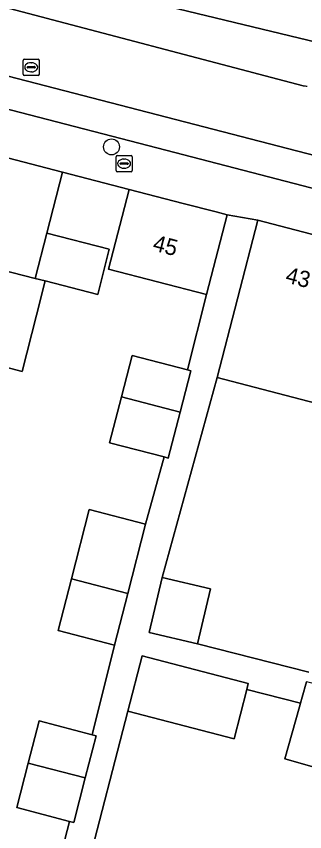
# Model space of a CAD drawing. Extents: x 163683 to 164494, y 382709 to 383872.
# Drawn here: x 164068.3 to 164086.1, y 383185.1 to 383235.3 of the extents above; entities that cross this region are included whole.
import ezdxf

# ---------------------------------------------------------------- set-up
doc = ezdxf.new("R2010")
doc.units = 0
for name, color, linetype in [('IMGEO_Boom', 7, 'Continuous'), ('IMGEO_Brandkraan', 7, 'Continuous'), ('IMGEO_Erf', 7, 'Continuous'), ('IMGEO_Muur', 7, 'Continuous'), ('IMGEO_Pand', 7, 'Continuous'), ('IMGEO_Pand_nummerreeks', 7, 'Continuous'), ('IMGEO_Rijbaan_lokaal_open', 7, 'Continuous'), ('IMGEO_Rioolput', 7, 'Continuous'), ('IMGEO_Voetpad_open', 7, 'Continuous')]:
    doc.layers.add(name, color=color, linetype=linetype)

msp = doc.modelspace()

# ---------------------------------------------------------------- linework, layer by layer
at = {"layer": 'IMGEO_Boom'}
msp.add_circle((164074.173, 383227.247), 0.489, dxfattribs=at)
at = {"layer": 'IMGEO_Brandkraan'}
for p, q in [((164074.455, 383225.792), (164074.455, 383226.644)), ((164074.53, 383226.718), (164075.382, 383226.718)), ((164074.943, 383226.498), (164074.968, 383226.498)), ((164075.456, 383226.644), (164075.456, 383225.792)), ((164074.714, 383226.212), (164074.714, 383226.224)), ((164075.152, 383226.175), (164074.754, 383226.175)), ((164074.757, 383226.261), (164075.155, 383226.261)), ((164074.966, 383225.938), (164074.941, 383225.938)), ((164075.198, 383226.224), (164075.198, 383226.212)), ((164075.382, 383225.718), (164074.53, 383225.718))]:
    msp.add_line(p, q, dxfattribs=at)
for points in [[(164074.455, 383225.792), (164074.455, 383226.644)], [(164074.53, 383226.718), (164075.382, 383226.718)], [(164075.456, 383226.644), (164075.456, 383225.792)], [(164075.382, 383225.718), (164074.53, 383225.718)]]:
    msp.add_lwpolyline(points, dxfattribs=at)
for centre, radius, start, end in [((164074.532, 383226.642), 0.0765, 91.552, 178.448), ((164074.532, 383226.642), 0.0765, 91.552, 178.448), ((164075.38, 383226.642), 0.0765, 1.552, 88.448), ((164075.38, 383226.642), 0.0765, 1.552, 88.448), ((164074.754, 383226.221), 0.0403, 85.8775, 175.7526), ((164074.751, 383226.211), 0.0366, 178.938, 274.7102), ((164075.155, 383226.218), 0.043, 264.8664, 352.4533), ((164075.159, 383226.223), 0.0386, 1.7309, 96.639), ((164074.532, 383225.794), 0.0765, 181.552, 268.448), ((164074.532, 383225.794), 0.0765, 181.552, 268.448), ((164075.38, 383225.794), 0.0765, 271.552, 358.448), ((164075.38, 383225.794), 0.0765, 271.552, 358.448)]:
    msp.add_arc(centre, radius, start, end, dxfattribs=at)
for centre, major_axis, ratio, start_param, end_param in [((164074.942, 383226.218), (-0.387, 0.002), 0.722429, 4.712389, 7.853982), ((164074.967, 383226.218), (-0.39, 0.002), 0.717154, 1.570796, 4.712389)]:
    msp.add_ellipse(centre, major_axis=major_axis, ratio=ratio, start_param=start_param, end_param=end_param, dxfattribs=at)
at = {"layer": 'IMGEO_Erf'}
for points in [[(164071.699, 383200.648), (164072.803, 383204.922), (164076.283, 383204.023), (164077.416, 383208.16), (164074.05, 383209.035), (164074.784, 383211.858), (164075.448, 383214.41), (164078.866, 383213.521), (164080.034, 383218.162), (164073.998, 383219.725), (164075.269, 383224.632), (164071.147, 383225.694), (164070.18, 383221.94), (164074.036, 383220.957), (164073.325, 383218.167), (164070.083, 383218.993), (164069.543, 383216.885), (164068.659, 383213.426), (164066.848, 383213.889)], [(164087.229, 383211.356), (164080.692, 383213.055), (164077.304, 383200.74), (164080.277, 383200.036), (164079.473, 383196.643), (164086.359, 383194.903)], [(164049.375, 383176.083), (164064.079, 383172.277), (164067.709, 383171.337), (164067.856, 383171.299), (164069.146, 383176.283), (164065.561, 383177.211), (164067.247, 383183.731), (164070.824, 383182.771), (164071.592, 383185.717), (164068.328, 383186.566), (164069.042, 383189.311), (164069.718, 383191.906), (164072.979, 383191.058), (164074.358, 383196.566), (164070.877, 383197.464), (164071.699, 383200.648)], [(164106.871, 383183.6), (164107.793, 383187.287), (164101.962, 383188.735), (164101.021, 383185.091), (164098.453, 383185.754), (164095.622, 383186.485), (164096.563, 383190.13), (164090.136, 383191.924), (164089.145, 383188.375), (164087.113, 383188.942), (164084.87, 383189.568), (164085.764, 383192.773), (164085.826, 383192.994), (164082.52, 383193.849), (164081.734, 383190.811), (164075.193, 383192.504), (164072.664, 383182.727)]]:
    msp.add_lwpolyline(points, dxfattribs=at)
at = {"layer": 'IMGEO_Muur'}
msp.add_lwpolyline([(164071.147, 383225.694), (164075.269, 383224.632)], dxfattribs=at)
at = {"layer": 'IMGEO_Pand'}
for points in [[(164089.235, 383243.065), (164090.965, 383250), (164079.651, 383252.859), (164077.875, 383245.831), (164077.42, 383245.941), (164076.702, 383242.978), (164077.023, 383242.901), (164075.456, 383236.441), (164086.89, 383233.668), (164087.976, 383238.019), (164088.728, 383241.035)], [(164071.147, 383225.694), (164067.274, 383226.692), (164060.263, 383228.486), (164058.584, 383221.924), (164059.842, 383221.603), (164069.462, 383219.151), (164070.18, 383221.94)], [(164080.034, 383218.162), (164081.305, 383223.069), (164080.632, 383223.243), (164078.594, 383223.771), (164075.269, 383224.632), (164073.998, 383219.725)], [(164089.417, 383219.748), (164089.752, 383221.038), (164083.2, 383222.735), (164081.946, 383217.895), (164080.692, 383213.055), (164087.229, 383211.356), (164087.695, 383213.125)], [(164070.18, 383221.94), (164069.462, 383219.151), (164070.083, 383218.993), (164073.325, 383218.167), (164074.036, 383220.957)], [(164070.083, 383218.993), (164069.462, 383219.151), (164059.842, 383221.603), (164058.42, 383216.046), (164066.848, 383213.889), (164068.659, 383213.426), (164069.543, 383216.885)], [(164078.866, 383213.521), (164075.448, 383214.41), (164074.784, 383211.858), (164078.411, 383210.914), (164079.075, 383213.467)], [(164078.411, 383210.914), (164074.784, 383211.858), (164074.05, 383209.035), (164077.416, 383208.16), (164077.677, 383208.092)], [(164071.699, 383200.648), (164075.182, 383199.757), (164076.283, 383204.023), (164072.803, 383204.922)], [(164071.699, 383200.648), (164070.877, 383197.464), (164074.358, 383196.566), (164075.182, 383199.757)], [(164077.304, 383200.74), (164076.5, 383197.347), (164079.473, 383196.643), (164080.277, 383200.036)], [(164082.52, 383193.849), (164082.614, 383194.21), (164076.072, 383195.903), (164075.193, 383192.504), (164081.734, 383190.811)], [(164088.388, 383193.753), (164086.197, 383194.321), (164085.931, 383193.37), (164085.826, 383192.994), (164085.764, 383192.773), (164084.87, 383189.568), (164087.113, 383188.942)], [(164072.979, 383191.058), (164069.718, 383191.906), (164069.042, 383189.311), (164072.56, 383188.395), (164073.236, 383190.991)], [(164072.56, 383188.395), (164069.042, 383189.311), (164068.328, 383186.566), (164071.592, 383185.717), (164071.846, 383185.651)]]:
    msp.add_lwpolyline(points, close=True, dxfattribs=at)
at = {"layer": 'IMGEO_Rijbaan_lokaal_open'}
for points in [[(164085.996, 383231.014), (164067.077, 383235.975), (164065.911, 383236.287)], [(164191.674, 383199.573), (164137.37, 383213.628), (164065.47, 383232.191)], [(164065.47, 383232.191), (164137.37, 383213.628), (164191.674, 383199.573)], [(164067.443, 383229.643), (164078.076, 383226.898), (164083.857, 383225.406), (164123.682, 383215.09), (164133.127, 383212.643), (164172.83, 383202.406), (164178.631, 383200.91), (164182.52, 383199.875), (164183.453, 383199.638), (164188.301, 383198.414)]]:
    msp.add_lwpolyline(points, dxfattribs=at)
msp.add_arc((164086.208, 383232.199), 1.204, 259.8355, 272.2134, dxfattribs=at)
at = {"layer": 'IMGEO_Rioolput'}
for p, q in [((164068.723, 383231.724), (164068.723, 383232.576)), ((164068.798, 383232.65), (164069.65, 383232.65)), ((164069.211, 383232.43), (164069.236, 383232.43)), ((164069.724, 383232.576), (164069.724, 383231.724)), ((164068.982, 383232.144), (164068.982, 383232.156)), ((164069.42, 383232.107), (164069.022, 383232.107)), ((164069.025, 383232.193), (164069.423, 383232.193)), ((164069.466, 383232.156), (164069.466, 383232.144)), ((164069.65, 383231.65), (164068.798, 383231.65)), ((164069.234, 383231.87), (164069.209, 383231.87))]:
    msp.add_line(p, q, dxfattribs=at)
for points in [[(164068.723, 383231.724), (164068.723, 383232.576)], [(164068.798, 383232.65), (164069.65, 383232.65)], [(164069.724, 383232.576), (164069.724, 383231.724)], [(164069.65, 383231.65), (164068.798, 383231.65)]]:
    msp.add_lwpolyline(points, dxfattribs=at)
for centre, radius, start, end in [((164068.8, 383232.574), 0.0765, 91.552, 178.448), ((164068.8, 383232.574), 0.0765, 91.552, 178.448), ((164069.648, 383232.574), 0.0765, 1.552, 88.448), ((164069.648, 383232.574), 0.0765, 1.552, 88.448), ((164069.022, 383232.153), 0.0403, 85.8775, 175.7526), ((164069.019, 383232.143), 0.0366, 178.938, 274.7102), ((164069.423, 383232.15), 0.043, 264.8664, 352.4533), ((164069.427, 383232.155), 0.0386, 1.7309, 96.639), ((164068.8, 383231.726), 0.0765, 181.552, 268.448), ((164068.8, 383231.726), 0.0765, 181.552, 268.448), ((164069.648, 383231.726), 0.0765, 271.552, 358.448), ((164069.648, 383231.726), 0.0765, 271.552, 358.448)]:
    msp.add_arc(centre, radius, start, end, dxfattribs=at)
for centre, major_axis, ratio, start_param, end_param in [((164069.21, 383232.15), (-0.387, 0.002), 0.722429, 4.712389, 7.853982), ((164069.235, 383232.15), (-0.39, 0.002), 0.717154, 1.570796, 4.712389)]:
    msp.add_ellipse(centre, major_axis=major_axis, ratio=ratio, start_param=start_param, end_param=end_param, dxfattribs=at)
at = {"layer": 'IMGEO_Voetpad_open'}
for points in [[(164120.646, 383250), (164114.133, 383232.549), (164113.599, 383231.393), (164092.518, 383236.844), (164090.482, 383237.371), (164087.976, 383238.019), (164086.89, 383233.668), (164075.456, 383236.441), (164077.023, 383242.901), (164076.702, 383242.978), (164077.42, 383245.941), (164077.875, 383245.831), (164079.651, 383252.859), (164080.997, 383258.184), (164080.57, 383258.293), (164081.309, 383261.185), (164081.75, 383261.072), (164083.373, 383267.424), (164083.709, 383268.31)], [(164064.95, 383236.545), (164065.911, 383236.287), (164067.077, 383235.975), (164085.996, 383231.014)], [(164055.991, 383230.487), (164057.048, 383230.191), (164056.79, 383229.198), (164060.263, 383228.486), (164067.274, 383226.692), (164071.147, 383225.694), (164075.269, 383224.632), (164078.594, 383223.771), (164080.632, 383223.243), (164081.305, 383223.069), (164083.2, 383222.735), (164089.752, 383221.038), (164123.472, 383212.179), (164126.574, 383211.363), (164126.62, 383211.351), (164128.252, 383210.923), (164128.316, 383210.906), (164131.207, 383210.146), (164165.211, 383201.212)], [(164133.127, 383212.643), (164132.837, 383211.498), (164123.423, 383213.922), (164123.682, 383215.09), (164083.857, 383225.406), (164078.076, 383226.898), (164067.443, 383229.643)], [(164086.359, 383194.903), (164079.473, 383196.643), (164076.5, 383197.347), (164077.304, 383200.74), (164080.692, 383213.055), (164081.946, 383217.895), (164083.2, 383222.735), (164081.305, 383223.069), (164080.034, 383218.162), (164078.866, 383213.521), (164079.075, 383213.467), (164078.411, 383210.914), (164077.677, 383208.092), (164077.416, 383208.16), (164076.283, 383204.023), (164075.182, 383199.757), (164074.358, 383196.566), (164072.979, 383191.058), (164073.236, 383190.991), (164072.56, 383188.395), (164071.846, 383185.651), (164071.592, 383185.717), (164070.824, 383182.771)], [(164072.664, 383182.727), (164075.193, 383192.504), (164076.072, 383195.903), (164082.614, 383194.21), (164082.52, 383193.849), (164085.826, 383192.994), (164085.931, 383193.37), (164086.197, 383194.321)]]:
    msp.add_lwpolyline(points, dxfattribs=at)
msp.add_arc((164086.208, 383232.199), 1.204, 259.8355, 272.2134, dxfattribs=at)

# ---------------------------------------------------------------- texts
at = {"layer": 'IMGEO_Pand_nummerreeks'}
for s, rotation, p in [('45', 345.5322, (164076.666, 383220.884)), ('43', 345.4792, (164084.854, 383218.918))]:
    msp.add_text(s, height=1, rotation=rotation, dxfattribs=at).set_placement(p)

doc.saveas('drawing.dxf')
